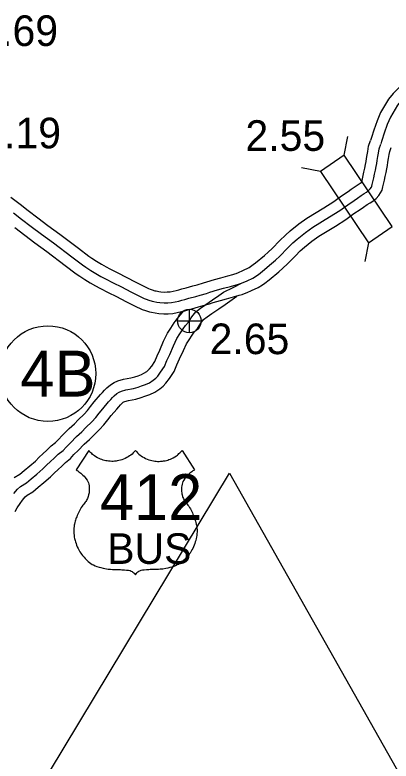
# Model space of a CAD drawing. Extents: x 31699 to 244310, y -8841 to 11474.
# Drawn here: x 136661 to 137007, y -2239 to -1552 of the extents above; entities that cross this region are included whole.
import ezdxf

# ---------------------------------------------------------------- set-up
doc = ezdxf.new("R2010")
doc.units = 0
for name, color, linetype in [('B_Logo', 7, 'Continuous'), ('Level 21', 7, 'Continuous'), ('Level 48', 7, 'Continuous'), ('R_Border Notes', 7, 'Continuous'), ('R_XS_EARTHWORK_STAGE1', 7, 'Continuous'), ('S_AREA_CALC', 7, 'Continuous'), ('S_WALL', 7, 'Continuous')]:
    doc.layers.add(name, color=color, linetype=linetype)

msp = doc.modelspace()

# ---------------------------------------------------------------- linework, layer by layer
for points in [[(136771.98, -1953.16), (136771.13, -1954.12), (136769.94, -1955.33), (136768.89, -1956.28), (136767.73, -1957.22), (136766.57, -1958.07), (136765.41, -1958.83), (136764.03, -1959.64), (136762.65, -1960.34), (136761.12, -1961.01), (136759.5, -1961.61), (136758.17, -1962.02), (136756.74, -1962.38), (136755.36, -1962.66), (136754.14, -1962.84), (136752.78, -1962.98), (136751.67, -1963.05), (136750.27, -1963.07), (136748.85, -1963.02), (136747.2, -1962.87), (136746.05, -1962.7), (136744.68, -1962.44), (136743.5, -1962.16), (136742.3, -1961.82), (136741.08, -1961.42), (136739.74, -1960.9), (136738.56, -1960.37), (136737.27, -1959.72), (136735.73, -1958.83), (136734.32, -1957.89), (136733.4, -1957.21), (136732.67, -1956.62), (136731.91, -1955.97), (136731.09, -1955.21), (136730.13, -1954.25), (136729.08, -1953.07), (136717.55, -1970.91), (136718.29, -1971.35), (136719.07, -1971.85), (136720.08, -1972.56), (136720.89, -1973.16), (136721.91, -1974), (136722.8, -1974.79), (136723.66, -1975.61), (136724.74, -1976.75), (136725.63, -1977.79), (136726.49, -1978.88), (136727.47, -1980.28), (136728.22, -1981.48), (136728.71, -1982.89), (136729.04, -1984.09), (136729.33, -1985.51), (136729.52, -1986.93), (136729.6, -1988.21), (136729.6, -1989.67), (136729.52, -1990.9), (136729.4, -1991.89), (136729.24, -1992.85), (136728.99, -1993.95), (136728.6, -1995.3), (136728.27, -1996.23), (136727.83, -1997.29), (136727.41, -1998.17), (136726.92, -1999.08), (136726.34, -1999.91), (136725.72, -2000.65), (136725.03, -2001.52), (136724.41, -2002.32), (136723.74, -2003.24), (136722.94, -2004.4), (136722.23, -2005.5), (136721.39, -2006.88), (136720.76, -2007.99), (136720.17, -2009.1), (136719.57, -2010.32), (136719.02, -2011.51), (136718.48, -2012.76), (136717.99, -2014.01), (136717.61, -2015.04), (136717.26, -2016.05), (136716.93, -2017.08), (136716.63, -2018.02), (136716.31, -2019.18), (136715.95, -2020.7), (136715.74, -2021.86), (136715.55, -2023.14), (136715.41, -2024.48), (136715.32, -2025.98), (136715.3, -2027.33), (136715.32, -2028.19), (136715.38, -2029.32), (136715.54, -2030.98), (136715.8, -2032.72), (136716.1, -2034.18), (136716.53, -2035.84), (136716.9, -2037.12), (136717.4, -2038.74), (136717.96, -2040.27), (136718.56, -2041.74), (136719.22, -2043.14), (136719.95, -2044.56)], [(136771.98, -1953.16), (136772.84, -1954.12), (136774.03, -1955.33), (136775.08, -1956.28), (136776.23, -1957.22), (136777.39, -1958.07), (136778.55, -1958.83), (136779.94, -1959.64), (136781.31, -1960.34), (136782.84, -1961.01), (136784.46, -1961.61), (136785.79, -1962.02), (136787.22, -1962.38), (136788.6, -1962.66), (136789.82, -1962.84), (136791.18, -1962.98), (136792.3, -1963.05), (136793.69, -1963.07), (136795.11, -1963.02), (136796.76, -1962.87), (136797.92, -1962.7), (136799.28, -1962.44), (136800.46, -1962.16), (136801.67, -1961.82), (136802.88, -1961.42), (136804.22, -1960.9), (136805.41, -1960.37), (136806.69, -1959.72), (136808.23, -1958.83), (136809.64, -1957.89), (136810.56, -1957.21), (136811.29, -1956.62), (136812.05, -1955.97), (136812.88, -1955.21), (136813.83, -1954.25), (136814.88, -1953.07), (136826.42, -1970.91), (136825.68, -1971.35), (136824.9, -1971.85), (136823.88, -1972.56), (136823.08, -1973.16), (136822.05, -1974), (136821.16, -1974.79), (136820.3, -1975.61), (136819.23, -1976.75), (136818.33, -1977.79), (136817.48, -1978.88), (136816.49, -1980.28), (136815.74, -1981.48), (136815.25, -1982.89), (136814.92, -1984.09), (136814.63, -1985.51), (136814.44, -1986.93), (136814.36, -1988.21), (136814.36, -1989.67), (136814.44, -1990.9), (136814.56, -1991.89), (136814.73, -1992.85), (136814.97, -1993.95), (136815.36, -1995.3), (136815.69, -1996.23), (136816.13, -1997.29), (136816.55, -1998.17), (136817.04, -1999.08), (136817.62, -1999.91), (136818.25, -2000.65), (136818.94, -2001.52), (136819.55, -2002.32), (136820.22, -2003.24), (136821.02, -2004.4), (136821.74, -2005.5), (136822.57, -2006.88), (136823.2, -2007.99), (136823.79, -2009.1), (136824.39, -2010.32), (136824.95, -2011.51), (136825.48, -2012.76), (136825.97, -2014.01), (136826.35, -2015.04), (136826.7, -2016.05), (136827.04, -2017.08), (136827.33, -2018.02), (136827.66, -2019.18), (136828.01, -2020.7), (136828.23, -2021.86), (136828.41, -2023.14), (136828.55, -2024.48), (136828.64, -2025.98), (136828.66, -2027.33), (136828.65, -2028.19), (136828.59, -2029.32), (136828.43, -2030.98), (136828.16, -2032.72), (136827.86, -2034.18), (136827.44, -2035.84), (136827.06, -2037.12), (136826.56, -2038.74), (136826, -2040.27), (136825.4, -2041.74), (136824.75, -2043.14), (136824.01, -2044.56)], [(136719.95, -2044.56), (136720.92, -2046.24), (136721.69, -2047.44), (136722.47, -2048.56), (136723.45, -2049.83), (136724.71, -2051.34), (136725.75, -2052.47), (136726.63, -2053.34), (136727.66, -2054.3), (136728.62, -2055.13), (136729.77, -2056.06), (136731.01, -2056.97), (136732.24, -2057.81), (136733.46, -2058.38), (136735.03, -2059.05), (136736.62, -2059.67), (136738.57, -2060.33), (136740.23, -2060.83), (136742.27, -2061.34), (136743.97, -2061.7), (136746.9, -2062.17), (136749.18, -2062.4), (136750.78, -2062.5), (136752.47, -2062.54), (136754.33, -2062.53), (136755.88, -2062.55), (136757.12, -2062.59), (136758.32, -2062.64), (136759.63, -2062.72), (136761.87, -2062.9), (136763.88, -2063.11), (136765.5, -2063.31), (136767.11, -2063.54), (136768.19, -2063.96), (136769.12, -2064.47), (136769.71, -2064.88), (136770.58, -2065.65), (136771.2, -2066.36), (136771.69, -2067.07), (136771.98, -2067.56)], [(136824.01, -2044.56), (136823.04, -2046.24), (136822.27, -2047.44), (136821.49, -2048.56), (136820.52, -2049.83), (136819.25, -2051.34), (136818.21, -2052.47), (136817.34, -2053.34), (136816.3, -2054.3), (136815.35, -2055.13), (136814.19, -2056.06), (136812.96, -2056.97), (136811.72, -2057.81), (136810.5, -2058.38), (136808.93, -2059.05), (136807.34, -2059.67), (136805.39, -2060.33), (136803.74, -2060.83), (136801.69, -2061.34), (136799.99, -2061.7), (136797.07, -2062.17), (136794.78, -2062.4), (136793.19, -2062.5), (136791.49, -2062.54), (136789.63, -2062.53), (136788.08, -2062.55), (136786.85, -2062.59), (136785.65, -2062.64), (136784.33, -2062.72), (136782.09, -2062.9), (136780.08, -2063.11), (136778.47, -2063.31), (136776.86, -2063.54), (136775.78, -2063.96), (136774.84, -2064.47), (136774.25, -2064.88), (136773.38, -2065.65), (136772.76, -2066.36), (136772.27, -2067.07), (136771.98, -2067.56)]]:
    msp.add_lwpolyline(points)
at = {"layer": 'B_Logo'}
for points in [[(137110.04, -1581.35), (137103.74, -1585.98), (137101.88, -1587.26), (137098.17, -1589.54), (137095.51, -1590.62), (137088, -1593.52), (137084.28, -1595.01), (137077.24, -1597.57), (137069.93, -1599.61), (137062.02, -1600.51), (137056.3, -1601.6), (137049.53, -1603.9), (137042.23, -1608.33), (137033.21, -1615.25), (137025.32, -1622.15), (137016.51, -1631.13), (137012.94, -1635.35), (137006.47, -1646.33), (137003.64, -1653.02), (137000.68, -1661.04), (136998.65, -1667.85), (136997.66, -1670.8)], [(136869.55, -1798.98), (136874.69, -1796.97), (136879.98, -1794.49), (136885.08, -1791.02), (136888.83, -1788.12), (136897.23, -1781.14), (136900.79, -1777.98), (136904.76, -1774.29), (136911.96, -1766.89), (136916.74, -1762.08), (136920.9, -1758.45), (136928.29, -1752.4), (136935.27, -1747.54), (136950.54, -1738.17), (136959.99, -1732.07), (136967.31, -1726.88), (136973.14, -1723.01), (136976.15, -1720.97), (136979.71, -1718.48), (136982.46, -1716.71), (136984.47, -1715.33), (136986.08, -1714.15), (136986.82, -1713.62), (136987.96, -1712.37), (136988.98, -1710.84), (136989.52, -1709.85), (136989.87, -1708.25), (136991.27, -1702.19), (136991.97, -1698.93), (136992.67, -1695.2), (136993.38, -1691.74), (136993.94, -1689.01), (136994.37, -1686.08), (136995.07, -1682.68), (136995.57, -1679.35), (136996.15, -1675.49), (136997.66, -1671.07)], [(136659.77, -1734.28), (136667.24, -1740.05), (136676.22, -1746.83), (136685.58, -1753.88), (136696.58, -1762.02), (136713.47, -1774.84), (136723.25, -1782.24), (136726.39, -1784.41), (136730.91, -1787.34), (136735.58, -1790.21), (136740.21, -1792.88), (136743.76, -1794.8), (136752.06, -1798.94), (136758.45, -1802.2), (136768.45, -1807.24), (136774.44, -1810.29), (136778.18, -1812.22), (136779.95, -1813.1), (136781.94, -1813.93), (136784.39, -1814.87), (136787.34, -1815.71), (136788.84, -1816.05), (136791.82, -1816.64), (136794.44, -1816.98), (136798.47, -1817.24), (136801.78, -1817.2), (136805.09, -1816.92), (136808.52, -1816.37), (136811.86, -1815.61), (136814.78, -1814.77), (136817.44, -1814.01), (136821.21, -1812.96), (136827.49, -1811.27), (136831.55, -1810.1), (136837.36, -1808.47), (136840.58, -1807.44), (136847.51, -1805.35), (136853.16, -1803.83), (136853.16, -1803.83), (136859.57, -1802.1), (136864.61, -1800.68), (136866.87, -1799.94), (136869.55, -1798.98)], [(136660.12, -1992.74), (136663.42, -1988.64), (136666.45, -1986.07), (136671.67, -1982.93), (136676.04, -1979.24), (136681.21, -1974.96), (136686.99, -1970.02), (136690.56, -1966.33), (136693.72, -1963.49), (136697.55, -1959.87), (136701.05, -1956.44), (136705.41, -1953.08), (136708.24, -1949.98), (136712.21, -1945.95), (136717.86, -1940.14), (136722.77, -1935.73), (136726.54, -1931.9), (136731.85, -1926.55), (136735.56, -1922.79), (136738.66, -1918.82), (136741.9, -1914.65), (136747.36, -1908.31), (136749.31, -1906.26), (136750.93, -1904.35), (136752.55, -1902.63), (136754.9, -1900.59), (136756.91, -1899.34), (136759.11, -1898.43), (136763.32, -1897.28), (136770.12, -1895.95), (136774.4, -1894.74), (136777.6, -1893.7), (136781.41, -1892.41), (136784.82, -1890.72), (136788.38, -1888.35), (136790.66, -1886.44), (136792.48, -1884.6), (136795.18, -1881.09), (136798.63, -1875.72), (136801.02, -1870.14), (136803.54, -1864.7), (136807.02, -1856.73), (136810.22, -1850.1), (136812.93, -1845.85), (136815.98, -1841.15), (136818.21, -1838.11), (136820.9, -1834.93), (136824.02, -1829.96), (136827.59, -1825.53), (136831.76, -1822.11), (136836.65, -1818.63), (136843.02, -1814.36), (136848.86, -1810.43), (136853.15, -1807.34), (136861.78, -1803.1), (136869.55, -1798.98)]]:
    msp.add_lwpolyline(points, dxfattribs=at)
at = {"layer": 'Level 21'}
for p, q in [((136821.62, -1844.68), (136821.62, -1823.02)), ((136810.79, -1833.85), (136832.46, -1833.85))]:
    msp.add_line(p, q, dxfattribs=at)
msp.add_circle((136821.62, -1833.85), 10.83, dxfattribs=at)
at = {"layer": 'Level 48'}
msp.add_lwpolyline([(136471.3, -2616.26), (136858.53, -1973.95), (137221.3, -2616.26)], close=True, dxfattribs=at)
at = {"layer": 'R_Border Notes'}
msp.add_circle((136691.55, -1882.31), 44, dxfattribs=at)
at = {"layer": 'R_XS_EARTHWORK_STAGE1'}
for p, q in [((136963.97, -1681.43), (136967.33, -1664.15)), ((136942.09, -1696.19), (136924.81, -1692.83)), ((136986.37, -1761.85), (136983.01, -1779.13))]:
    msp.add_line(p, q, dxfattribs=at)
msp.add_lwpolyline([(136942.09, -1696.19), (136986.37, -1761.85), (137008.25, -1747.09), (136963.97, -1681.43)], close=True, dxfattribs=at)
at = {"layer": 'S_AREA_CALC'}
for points in [[(137092.99, -1581.13), (137091.82, -1581.6), (137084.35, -1584.49), (137080.72, -1585.94), (137074.19, -1588.32), (137068.02, -1590.04), (137060.51, -1590.89), (137053.75, -1592.18), (137045.27, -1595.06), (137036.57, -1600.34), (137026.87, -1607.78), (137018.45, -1615.16), (137009.12, -1624.67), (137004.76, -1629.82), (136997.52, -1642.1), (136994.33, -1649.61), (136991.18, -1658.15), (136989.11, -1665.11), (136988.18, -1667.9)], [(136880.44, -1781.96), (136882.59, -1780.31), (136890.71, -1773.56), (136894.06, -1770.58), (136897.77, -1767.13), (136904.83, -1759.88), (136909.9, -1754.77), (136914.45, -1750.81), (136922.25, -1744.42), (136929.79, -1739.17), (136945.22, -1729.7), (136954.39, -1723.79), (136961.64, -1718.63), (136967.58, -1714.7), (136970.49, -1712.74), (136974.13, -1710.18), (136976.92, -1708.38), (136978.68, -1707.17), (136980.1, -1706.13), (136980.11, -1706.06), (136981.51, -1700.02), (136982.17, -1696.95), (136982.86, -1693.28), (136983.58, -1689.74), (136984.09, -1687.27), (136984.52, -1684.34), (136985.22, -1680.92), (136985.68, -1677.87), (136986.39, -1673.11), (136988.2, -1667.83)], [(136888.78, -1800.59), (136890.95, -1799.11), (136895.08, -1795.93), (136903.75, -1788.73), (136907.52, -1785.38), (136911.75, -1781.44), (136919.09, -1773.9), (136923.58, -1769.38), (136927.36, -1766.09), (136934.33, -1760.38), (136940.74, -1755.91), (136955.87, -1746.63), (136965.6, -1740.35), (136972.97, -1735.13), (136978.7, -1731.32), (136981.82, -1729.21), (136985.29, -1726.78), (136987.99, -1725.04), (136990.26, -1723.49), (136991.94, -1722.25), (136993.49, -1721.15), (136995.86, -1718.54), (136997.54, -1716.02), (136998.98, -1713.38), (136999.63, -1710.44), (137001.03, -1704.37), (137001.77, -1700.91), (137002.49, -1697.13), (137003.17, -1693.74), (137003.79, -1690.75), (137004.22, -1687.82), (137004.92, -1684.44), (137005.46, -1680.83), (137005.9, -1677.86), (137007.12, -1674.31)], [(136657.42, -1719.96), (136662.25, -1723.61), (136665.85, -1726.34), (136673.31, -1732.1), (136682.24, -1738.85), (136691.57, -1745.87), (136702.58, -1754.02), (136719.52, -1766.87), (136729.11, -1774.14), (136731.95, -1776.1), (136736.24, -1778.88), (136740.7, -1781.61), (136745.09, -1784.15), (136748.37, -1785.93), (136756.57, -1790.01), (136762.98, -1793.29), (136772.97, -1798.32), (136779.01, -1801.39), (136782.7, -1803.3), (136784.1, -1804), (136785.64, -1804.64), (136787.55, -1805.37), (136789.84, -1806.02), (136790.93, -1806.27), (136793.43, -1806.77), (136795.4, -1807.02), (136798.73, -1807.23), (136801.3, -1807.2), (136803.88, -1806.99), (136806.61, -1806.55), (136809.37, -1805.92), (136812.03, -1805.16), (136814.72, -1804.39), (136818.57, -1803.31), (136824.81, -1801.63), (136828.82, -1800.48), (136834.49, -1798.89), (136837.61, -1797.89), (136844.76, -1795.73), (136850.56, -1794.17), (136856.91, -1792.46), (136861.7, -1791.11), (136863.54, -1790.5), (136864.76, -1790.04), (136866.86, -1789.15), (136870.65, -1787.51), (136876.58, -1784.77), (136880.44, -1781.96)], [(136661.17, -1748), (136670.2, -1754.82), (136679.6, -1761.9), (136690.59, -1770.02), (136707.43, -1782.81), (136717.39, -1790.35), (136720.83, -1792.72), (136725.57, -1795.8), (136730.46, -1798.8), (136735.33, -1801.61), (136739.15, -1803.68), (136747.56, -1807.87), (136753.93, -1811.12), (136763.93, -1816.16), (136769.88, -1819.19), (136773.66, -1821.15), (136775.8, -1822.2), (136778.23, -1823.22), (136781.24, -1824.36), (136784.84, -1825.39), (136786.75, -1825.83), (136790.22, -1826.52), (136793.48, -1826.94), (136798.21, -1827.24), (136802.25, -1827.19), (136806.3, -1826.86), (136810.43, -1826.19), (136814.35, -1825.3), (136817.54, -1824.39), (136820.17, -1823.63), (136823.86, -1822.6), (136830.17, -1820.9), (136834.29, -1819.72), (136840.24, -1818.05), (136843.55, -1816.99), (136850.25, -1814.96), (136855.76, -1813.49), (136862.23, -1811.74), (136867.52, -1810.24), (136870.19, -1809.37), (136872.22, -1808.6), (136874.74, -1807.53), (136878.81, -1805.77), (136884.98, -1802.92), (136888.78, -1800.59)], [(136661.41, -2009.17), (136663.21, -2005.93), (136665.93, -2001.79), (136668.07, -1998.81), (136670.62, -1995.65), (136672.3, -1994.22), (136677.51, -1991.09), (136682.45, -1986.91), (136687.65, -1982.62), (136693.85, -1977.31), (136697.5, -1973.53), (136700.49, -1970.85), (136704.49, -1967.07), (136707.62, -1964), (136712.21, -1960.47), (136715.5, -1956.86), (136719.35, -1952.95), (136724.8, -1947.35), (136729.68, -1942.96), (136733.65, -1938.93), (136738.96, -1933.59), (136743.08, -1929.4), (136746.55, -1924.97), (136749.64, -1920.99), (136754.77, -1915.03), (136756.76, -1912.95), (136758.4, -1911), (136759.48, -1909.85), (136760.85, -1908.67), (136761.48, -1908.28), (136762.35, -1907.91), (136765.6, -1907.02), (136772.46, -1905.69), (136777.3, -1904.31), (136780.74, -1903.2), (136785.26, -1901.67), (136789.84, -1899.39), (136794.37, -1896.38), (136797.45, -1893.8), (136800.03, -1891.18), (136803.36, -1886.86), (136807.49, -1880.43), (136810.16, -1874.22), (136812.66, -1868.8), (136816.11, -1860.91), (136818.97, -1854.98), (136821.34, -1851.26), (136824.21, -1846.83), (136826.06, -1844.31), (136828.99, -1840.86), (136832.17, -1835.78), (136834.73, -1832.61), (136837.84, -1830.06), (136842.33, -1826.86), (136848.6, -1822.66), (136854.57, -1818.63), (136865.31, -1810.91)], [(136660.59, -1977.93), (136665.83, -1974.77), (136669.63, -1971.57), (136674.77, -1967.31), (136680.13, -1962.73), (136683.61, -1959.12), (136686.94, -1956.14), (136690.61, -1952.66), (136694.47, -1948.87), (136698.61, -1945.69), (136700.98, -1943.1), (136705.07, -1938.95), (136710.93, -1932.93), (136715.86, -1928.5), (136719.43, -1924.86), (136724.74, -1919.52), (136728.03, -1916.18), (136730.77, -1912.67), (136734.16, -1908.32), (136739.95, -1901.59), (136741.87, -1899.58), (136743.46, -1897.69), (136745.61, -1895.41), (136748.95, -1892.51), (136752.34, -1890.41), (136755.87, -1888.95), (136761.04, -1887.54), (136767.79, -1886.22), (136771.49, -1885.17), (136774.47, -1884.21), (136777.56, -1883.16), (136779.81, -1882.04), (136782.38, -1880.33), (136783.87, -1879.09), (136784.92, -1878.02), (136787, -1875.32), (136789.77, -1871.02), (136791.89, -1866.07), (136794.42, -1860.6), (136797.93, -1852.56), (136801.47, -1845.22), (136804.52, -1840.45), (136807.74, -1835.47), (136810.35, -1831.91), (136816.49, -1824.69)]]:
    msp.add_lwpolyline(points, dxfattribs=at)

# ---------------------------------------------------------------- texts
for s, height, p in [('412', 42.24, (136739.28, -2017.08)), ('BUS', 28.16, (136746.07, -2057.42))]:
    msp.add_text(s, height=height).set_placement(p)
at = {"layer": 'R_Border Notes'}
msp.add_text('4B', height=42.24, dxfattribs=at).set_placement((136666.22, -1903.43))
at = {"layer": 'S_WALL'}
for s, p in [('2.69', (136627.57, -1580.83)), ('2.19', (136630.25, -1675.01)), ('2.55', (136873.2, -1677.34)), ('2.65', (136840.25, -1864.39))]:
    msp.add_text(s, height=28.16, dxfattribs=at).set_placement(p)

doc.saveas('drawing.dxf')
